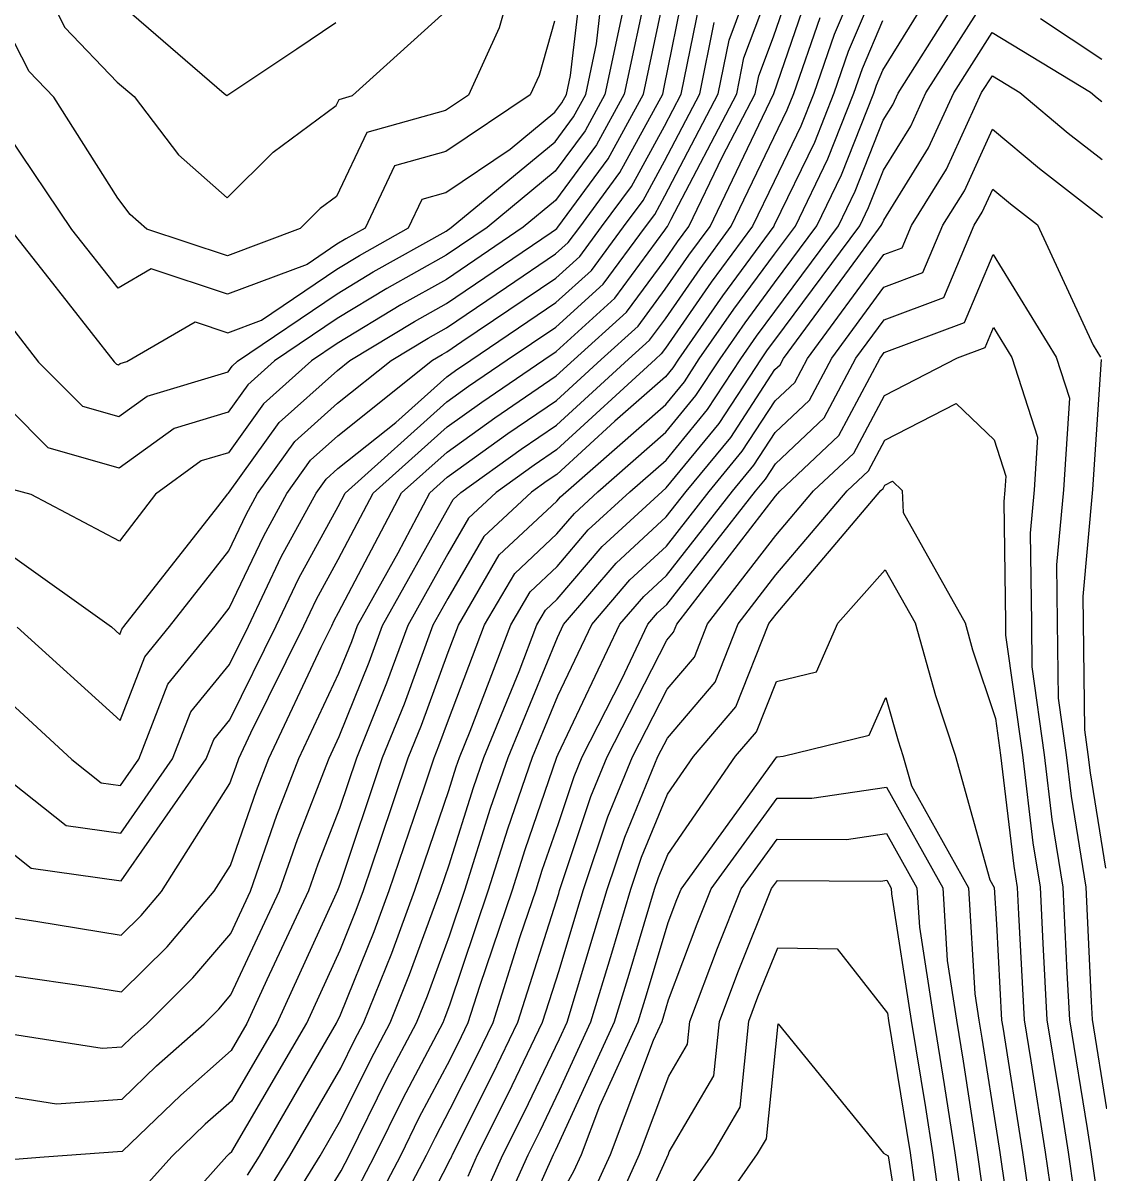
# Model space of a CAD drawing. Extents: x 42655 to 43811, y -141820 to -141156.
# Drawn here: x 43443.8 to 43493.8, y -141240.2 to -141186.7 of the extents above; entities that cross this region are included whole.
import ezdxf

# ---------------------------------------------------------------- set-up
doc = ezdxf.new("R2010")
doc.units = 0
doc.layers.add('ZE_HICN', color=7, linetype='Continuous')
doc.layers.add('ZE_LWCN', color=7, linetype='Continuous')

msp = doc.modelspace()

# ---------------------------------------------------------------- linework, layer by layer
at = {"layer": 'ZE_HICN'}
for points in [[(43436.559, -141185.685), (43437.155, -141190.168), (43437.972, -141191.705), (43439.647, -141194.305), (43440.775, -141196.314), (43441.794, -141197.878), (43443.102, -141200.698), (43444.479, -141202.459), (43446.513, -141204.503), (43448.211, -141204.993), (43449.531, -141204.04), (43453.289, -141202.907), (43453.477, -141202.645), (43453.734, -141202.415), (43458.36, -141199.283), (43460.043, -141198.267), (43463.434, -141196.364), (43463.668, -141196.205), (43468.503, -141192.211), (43469.356, -141191.056), (43469.925, -141190.013), (43470.424, -141187.657), (43470.867, -141183.846)], [(43454.198, -141240.276), (43454.748, -141239.386), (43457.888, -141233.979), (43458.34, -141233.207), (43458.519, -141232.815), (43460.081, -141228.95), (43460.784, -141227.032), (43462.408, -141222.254), (43462.875, -141220.86), (43463.096, -141220.312), (43463.542, -141219.096), (43465.225, -141214.686), (43466.622, -141212.287), (43468.589, -141210.45), (43469.404, -141209.496), (43470.49, -141208.498), (43473.655, -141205.726), (43475.055, -141204.02), (43476.173, -141202.309), (43477.339, -141200.632), (43478.71, -141198.77), (43480.677, -141196.125), (43481.823, -141193.756), (43483.327, -141189.95), (43483.454, -141189.585), (43483.751, -141188.886), (43486.903, -141183.77)], [(43443.186, -141218.328), (43446.029, -141220.94), (43447.392, -141222.023), (43448.292, -141222.148), (43449.147, -141220.925), (43450.49, -141217.445), (43452.688, -141214.745), (43453.341, -141213.912), (43454.948, -141210.537), (43456.023, -141208.567), (43457.126, -141207.023), (43458.391, -141205.893), (43462.807, -141202.372), (43463.245, -141202.108), (43463.461, -141201.987), (43464.168, -141201.507), (43468.533, -141198.561), (43469.656, -141197.544), (43470.667, -141196.172), (43472.055, -141194.294), (43473.587, -141191.488), (43474.371, -141189.992), (43475.215, -141185.83)], [(43443.259, -141233.716), (43447.434, -141234.367), (43448.349, -141234.301), (43448.831, -141233.838), (43449.496, -141233.249), (43451.658, -141231.102), (43453.413, -141229.036), (43454.335, -141227.063), (43455.562, -141223.529), (43456.589, -141220.89), (43458.443, -141216.93), (43459.041, -141215.448), (43459.31, -141214.714), (43461.202, -141211.331), (43462.677, -141208.535), (43463.488, -141207.808), (43466.308, -141205.783), (43468.56, -141204.246), (43470.646, -141202.335), (43472.358, -141200.785), (43473.623, -141199.068), (43474.72, -141197.49), (43475.708, -141196.148), (43478.668, -141189.972), (43480.169, -141185.645)], [(43448.119, -141185.655), (43453.117, -141189.959), (43453.228, -141190.054), (43456.495, -141187.883), (43458.3, -141186.661)], [(43458.574, -141244.602), (43461.322, -141239.355), (43462.185, -141237.602), (43463.617, -141234.89), (43464.149, -141233.831), (43464.462, -141233.178), (43465, -141231.48), (43466.515, -141227.005), (43467.106, -141225.122), (43468.581, -141220.833), (43468.637, -141220.697), (43471.513, -141214.656), (43472.622, -141213.357), (43473.686, -141212.379), (43476.748, -141208.469), (43477.748, -141207.251), (43478.743, -141205.729), (43480.336, -141204.228), (43481.372, -141202.284), (43483.799, -141198.979), (43485.61, -141198.299), (43486.541, -141196.097), (43487.54, -141194.486), (43488.852, -141191.625), (43491.026, -141193.453), (43493.96, -141195.738)], [(43465.982, -141242.157), (43467.245, -141239.327), (43467.804, -141238.215), (43468.711, -141236.322), (43470.164, -141233.151), (43471.133, -141229.953), (43472.026, -141226.979), (43472.523, -141225.493), (43473.734, -141222.553), (43474.939, -141220.803), (43476.906, -141218.496), (43478.443, -141214.624), (43478.783, -141214.183), (43483.656, -141208.436), (43483.761, -141208.337), (43483.842, -141208.185), (43484.199, -141208.001), (43484.647, -141208.431), (43484.696, -141209.458), (43487.567, -141214.58), (43487.921, -141215.845), (43488.982, -141219.029), (43489.223, -141220.735), (43489.836, -141225.9), (43489.996, -141226.894), (43490.056, -141228.143), (43490.323, -141233.055), (43490.632, -141234.961), (43491.303, -141239.213), (43491.731, -141242.177)], [(43471.997, -141243.245), (43473.773, -141239.296), (43473.813, -141239.191), (43475.885, -141235.653), (43476.143, -141233.122), (43476.994, -141230.856), (43478.563, -141226.948), (43478.841, -141226.564), (43483.658, -141226.596), (43483.929, -141226.555), (43484.135, -141226.922), (43484.151, -141227.186), (43485.064, -141233.08), (43485.725, -141237.125), (43486.054, -141239.238), (43486.479, -141242.234)]]:
    msp.add_lwpolyline(points, dxfattribs=at)
at = {"layer": 'ZE_LWCN'}
for points in [[(43443.167, -141196.302), (43444.787, -141198.349), (43447.988, -141202.442), (43448.103, -141202.558), (43448.199, -141202.586), (43448.274, -141202.532), (43448.58, -141202.439), (43451.766, -141200.593), (43453.28, -141201.092), (43454.853, -141200.502), (43458.355, -141198.131), (43459.402, -141197.498), (43461.69, -141196.215), (43462.325, -141194.877), (43463.426, -141194.566), (43466.413, -141192.562), (43468.496, -141190.842), (43468.816, -141190.408), (43469.03, -141190.017), (43469.217, -141189.134), (43469.831, -141183.851)], [(43443.219, -141225.27), (43444.138, -141226.002), (43448.313, -141226.582), (43452.278, -141220.91), (43452.626, -141220.008), (43453.366, -141219.1), (43455.527, -141214.732), (43456.588, -141212.505), (43458.407, -141209.172), (43458.733, -141208.554), (43463.472, -141204.307), (43464.476, -141203.585), (43466.278, -141202.356), (43468.543, -141200.827), (43470.737, -141198.84), (43472.71, -141196.163), (43473.134, -141195.589), (43473.603, -141194.731), (43476.09, -141189.984), (43476.596, -141187.487), (43477.968, -141183.812)], [(43482.942, -141183.789), (43481.483, -141187.221), (43480.532, -141189.963), (43479.93, -141191.486), (43478.687, -141194.053), (43477.688, -141196.139), (43475.767, -141198.747), (43473.636, -141201.813), (43473.439, -141202.081), (43473.171, -141202.323), (43468.57, -141206.537), (43467.529, -141207.248), (43465.757, -141208.521), (43464.478, -141209.715), (43463.505, -141211.385), (43461.65, -141214.703), (43460.663, -141217.393), (43459.258, -141220.877), (43458.473, -141223.218), (43457.464, -141225.811), (43457.034, -141227.05), (43455.098, -141231.193), (43454.169, -141233.226), (43453.438, -141234.477), (43451.096, -141236.554), (43448.373, -141239.173), (43444.739, -141239.434), (43443.374, -141239.547)], [(43471.631, -141186.181), (43470.821, -141190.009), (43469.896, -141191.703), (43468.509, -141193.58), (43465.341, -141196.197), (43463.44, -141197.489), (43460.683, -141199.035), (43458.365, -141200.435), (43455.453, -141202.407), (43454.206, -141203.521), (43453.298, -141204.792), (43450.789, -141205.548), (43448.222, -141207.4), (43444.922, -141206.449), (43443.121, -141204.638), (43441.844, -141202.471), (43440.466, -141199.502), (43438.398, -141196.325), (43438.234, -141196.033), (43437.991, -141195.655), (43435.078, -141190.178), (43434.771, -141187.871), (43434.431, -141184.018)], [(43468.476, -141186.596), (43467.753, -141189.133), (43467.342, -141190.025), (43463.417, -141192.658), (43461.036, -141193.331), (43459.663, -141196.224), (43458.762, -141196.73), (43458.349, -141196.979), (43456.97, -141197.913), (43453.272, -141199.3), (43449.711, -141198.128), (43448.183, -141199.014), (43446.026, -141196.289), (43443.061, -141191.895), (43442.473, -141190.849), (43442.02, -141190.145), (43441.773, -141188.606), (43440.179, -141183.991)], [(43466.775, -141183.865), (43465.906, -141186.917), (43464.468, -141190.039), (43463.408, -141190.75), (43459.747, -141191.784), (43458.339, -141194.753), (43457.58, -141195.312), (43456.65, -141196.239), (43453.264, -141197.509), (43449.509, -141196.272), (43448.734, -141195.588), (43448.163, -141194.839), (43445.182, -141190.13), (43444.034, -141188.94), (43443.038, -141186.979), (43442.002, -141183.983)], [(43444.208, -141183.972), (43445.698, -141186.904), (43448.137, -141189.436), (43448.923, -141190.112), (43450.993, -141192.826), (43453.251, -141194.822), (43455.393, -141192.689), (43458.319, -141190.532), (43458.458, -141190.238), (43459.073, -141190.064), (43463.386, -141186.162)], [(43483.729, -141184.27), (43482.14, -141188.009), (43481.464, -141189.958), (43480.561, -141192.242), (43478.697, -141196.093), (43478.678, -141196.134), (43476.291, -141199.375), (43474.246, -141202.318), (43473.978, -141202.728), (43473.642, -141203.137), (43471.278, -141205.208), (43468.576, -141207.683), (43468.14, -141207.98), (43467.398, -141208.513), (43465.193, -141210.572), (43463.515, -141213.453), (43462.819, -141214.697), (43461.474, -141218.366), (43460.464, -141220.871), (43458.49, -141226.76), (43458.415, -141226.952), (43458.383, -141227.044), (43458.24, -141227.351), (43455.559, -141233.22), (43453.45, -141236.829), (43452.228, -141237.912), (43450.675, -141239.406), (43448.386, -141241.972)], [(43443.233, -141228.3), (43444.348, -141228.459), (43448.325, -141229.119), (43449.245, -141228.206), (43450.199, -141227.083), (43453.38, -141222.053), (43453.66, -141221.247), (43453.794, -141220.903), (43454.353, -141219.707), (43456.819, -141214.726), (43457.408, -141213.489), (43458.418, -141211.637), (43460.047, -141208.548), (43463.477, -141205.474), (43465.087, -141204.318), (43467.974, -141202.348), (43468.549, -141201.96), (43471.277, -141199.488), (43473.61, -141196.323), (43473.672, -141196.234), (43473.728, -141196.158), (43473.896, -141195.808), (43476.949, -141189.98), (43477.287, -141188.315), (43478.643, -141184.682)], [(43443.246, -141230.991), (43446.893, -141231.513), (43448.337, -141231.753), (43450.452, -141229.654), (43452.645, -141227.071), (43453.398, -141225.881), (43454.611, -141222.388), (43455.191, -141220.896), (43457.617, -141215.716), (43458.11, -141214.72), (43458.228, -141214.472), (43458.43, -141214.102), (43461.362, -141208.542), (43463.483, -141206.641), (43465.698, -141205.05), (43468.554, -141203.101), (43469.384, -141202.341), (43471.818, -141200.136), (43473.617, -141197.696), (43474.196, -141196.862), (43474.718, -141196.153), (43476.282, -141192.89), (43477.809, -141189.976), (43477.978, -141189.143), (43478.656, -141187.327), (43479.513, -141184.857)], [(43472.839, -141184.704), (43471.717, -141190.005), (43470.435, -141192.351), (43468.516, -141194.95), (43467.015, -141196.19), (43463.445, -141198.613), (43461.324, -141199.803), (43458.371, -141201.587), (43457.171, -141202.399), (43454.936, -141204.396), (43453.307, -141206.676), (43452.046, -141207.056), (43449.913, -141208.596), (43448.238, -141210.789), (43444.125, -141208.623), (43443.331, -141208.394)], [(43443.476, -141214.789), (43448.278, -141219.128), (43449.422, -141216.163), (43450.568, -141214.755), (43453.328, -141211.232), (43454.128, -141209.554), (43454.663, -141208.573), (43456.396, -141206.148), (43458.384, -141204.371), (43460.88, -141202.381), (43462.604, -141201.34), (43463.455, -141200.862), (43466.241, -141198.971), (43468.527, -141197.429), (43469.116, -141196.895), (43469.645, -141196.177), (43471.515, -141193.646), (43473.509, -141189.996), (43473.579, -141189.665), (43474.525, -141185.001)], [(43455.818, -141242.219), (43457.574, -141239.373), (43458.542, -141237.707), (43459.928, -141234.894), (43460.824, -141233.195), (43461.737, -141230.937), (43463.173, -141227.021), (43463.574, -141225.842), (43464.703, -141222.24), (43465.182, -141220.849), (43466.831, -141216.844), (43467.659, -141214.675), (43468.051, -141214.001), (43468.603, -141213.486), (43470.691, -141211.04), (43473.474, -141208.484), (43473.667, -141208.315), (43476.132, -141205.313), (43478.1, -141202.3), (43478.386, -141201.888), (43478.722, -141201.432), (43482.676, -141196.115), (43483.085, -141195.27), (43483.773, -141193.529), (43485.04, -141191.487), (43485.75, -141189.938), (43488.821, -141185.11)], [(43443.153, -141211.409), (43447.862, -141214.768), (43448.259, -141215.127), (43448.353, -141214.882), (43448.448, -141214.765), (43452.81, -141209.198), (43453.282, -141208.58), (43453.303, -141208.565), (43453.316, -141208.561), (43455.666, -141205.272), (43458.377, -141202.85), (43458.953, -141202.39), (43461.964, -141200.571), (43463.45, -141199.738), (43468.314, -141196.436), (43468.522, -141196.296), (43468.575, -141196.247), (43468.624, -141196.182), (43470.975, -141192.998), (43472.613, -141190), (43473.559, -141185.529)], [(43443.272, -141236.637), (43445.318, -141236.956), (43448.361, -141236.737), (43449.963, -141235.196), (43452.174, -141233.236), (43452.865, -141232.549), (43453.426, -141231.889), (43455.684, -141227.057), (43456.513, -141224.67), (43457.987, -141220.883), (43458.457, -141219.878), (43459.852, -141216.421), (43460.48, -141214.709), (43463.496, -141209.317), (43463.763, -141208.857), (43464.115, -141208.529), (43466.919, -141206.515), (43468.565, -141205.392), (43471.909, -141202.329), (43472.898, -141201.433), (43473.63, -141200.441), (43475.243, -141198.119), (43476.698, -141196.144), (43478.678, -141192.012), (43479.299, -141190.729), (43479.6, -141189.967), (43480.826, -141186.433)], [(43455.008, -141241.248), (43456.161, -141239.38), (43458.53, -141235.3), (43459.175, -141233.991), (43459.592, -141233.201), (43460.909, -141229.944), (43461.979, -141227.027), (43463.557, -141222.38), (43463.902, -141221.279), (43464.049, -141220.854), (43464.553, -141219.631), (43466.442, -141214.68), (43467.337, -141213.144), (43468.596, -141211.968), (43470.047, -141210.268), (43471.982, -141208.491), (43473.661, -141207.02), (43475.594, -141204.666), (43477.136, -141202.304), (43477.862, -141201.26), (43478.716, -141200.101), (43481.676, -141196.12), (43482.454, -141194.513), (43483.762, -141191.203), (43484.206, -141190.488), (43484.455, -141189.944), (43486.896, -141186.108)], [(43491.085, -141186.485), (43493.925, -141188.377)], [(43443.203, -141221.975), (43445.765, -141224.012), (43448.302, -141224.365), (43450.713, -141220.917), (43451.558, -141218.726), (43453.353, -141216.521), (43454.236, -141214.738), (43455.768, -141211.521), (43457.384, -141208.561), (43457.856, -141207.899), (43458.398, -141207.414), (43461.095, -141205.265), (43463.466, -141203.139), (43463.866, -141202.853), (43464.582, -141202.364), (43468.538, -141199.694), (43470.196, -141198.192), (43471.689, -141196.167), (43472.595, -141194.941), (43473.595, -141193.11), (43475.23, -141189.988), (43475.906, -141186.658)], [(43448.399, -141244.812), (43453.232, -141239.394), (43453.36, -141239.27), (43453.461, -141239.181), (43456.95, -141233.213), (43458.504, -141229.809), (43459.253, -141227.957), (43459.59, -141227.038), (43460.368, -141224.748), (43461.669, -141220.866), (43462.285, -141219.339), (43463.527, -141215.952), (43464.008, -141214.692), (43465.907, -141211.429), (43468.582, -141208.933), (43468.76, -141208.724), (43468.998, -141208.506), (43473.649, -141204.431), (43474.517, -141203.374), (43475.209, -141202.313), (43476.815, -141200.004), (43478.703, -141197.439), (43479.677, -141196.13), (43481.192, -141192.999), (43482.396, -141189.954), (43482.797, -141188.797), (43483.74, -141186.578)], [(43456.627, -141243.19), (43458.553, -141240.071), (43458.922, -141239.367), (43460.68, -141235.797), (43462.056, -141233.189), (43462.565, -141231.93), (43463.589, -141229.138), (43464.308, -141227.016), (43465.504, -141223.201), (43466.315, -141220.844), (43468.612, -141215.267), (43468.897, -141214.669), (43471.335, -141211.812), (43473.673, -141209.664), (43474.602, -141208.479), (43476.671, -141205.959), (43478.729, -141202.808), (43478.966, -141202.584), (43479.12, -141202.295), (43482.576, -141197.59), (43483.675, -141196.111), (43483.716, -141196.027), (43483.784, -141195.854), (43485.873, -141192.487), (43487.044, -141189.932), (43488.831, -141187.124), (43493.407, -141189.902), (43493.717, -141190.163), (43493.934, -141190.332)], [(43458.564, -141242.336), (43460.122, -141239.361), (43461.433, -141236.699), (43463.288, -141233.183), (43463.393, -141232.924), (43463.604, -141232.347), (43465.411, -141227.011), (43466.305, -141224.161), (43467.448, -141220.838), (43468.625, -141217.982), (43470.205, -141214.663), (43471.978, -141212.584), (43473.68, -141211.022), (43475.675, -141208.474), (43477.21, -141206.605), (43478.736, -141204.268), (43479.651, -141203.406), (43480.246, -141202.29), (43483.792, -141197.461), (43484.645, -141197.141), (43485.083, -141196.104), (43486.706, -141193.487), (43488.339, -141189.926), (43488.84, -141189.138), (43490.124, -141189.917), (43492.371, -141191.808), (43493.947, -141193.035)], [(43460.542, -141243.13), (43462.522, -141239.35), (43462.938, -141238.505), (43463.627, -141237.198), (43464.88, -141234.708), (43465.616, -141233.172), (43466.881, -141229.18), (43467.619, -141227), (43467.906, -141226.083), (43468.653, -141223.914), (43469.384, -141221.727), (43469.754, -141220.827), (43471.605, -141217.205), (43472.821, -141214.65), (43473.266, -141214.129), (43473.693, -141213.737), (43477.822, -141208.464), (43478.287, -141207.897), (43478.75, -141207.189), (43481.021, -141205.05), (43482.497, -141202.279), (43483.806, -141200.497), (43486.576, -141199.457), (43487.998, -141196.09), (43488.373, -141195.486), (43488.865, -141194.413), (43489.68, -141195.099), (43490.936, -141196.076), (43493.525, -141201.667), (43493.867, -141202.225)], [(43460.571, -141245.522), (43463.638, -141239.514), (43463.691, -141239.408), (43463.72, -141239.344), (43465.611, -141235.585), (43466.77, -141233.167), (43468.668, -141227.174), (43468.708, -141227.044), (43468.722, -141226.995), (43470.169, -141222.669), (43470.929, -141220.822), (43473.7, -141215.396), (43474.015, -141215.027), (43474.167, -141214.644), (43478.757, -141208.697), (43478.959, -141208.458), (43481.706, -141205.871), (43483.623, -141202.274), (43483.813, -141202.015), (43487.541, -141200.616), (43488.88, -141197.448), (43491.807, -141202.235), (43492.422, -141204.142), (43492.142, -141208.396), (43491.828, -141211.885), (43491.861, -141214.56), (43491.899, -141218.098), (43492.27, -141220.721), (43492.498, -141222.644), (43493.183, -141226.879), (43493.437, -141232.199), (43493.483, -141233.04), (43494.156, -141237.19)], [(43464.455, -141240.325), (43464.895, -141239.338), (43466.342, -141236.461), (43467.923, -141233.161), (43468.685, -141230.757), (43469.516, -141228.013), (43469.824, -141226.99), (43470.953, -141223.61), (43472.104, -141220.816), (43473.711, -141217.67), (43474.979, -141216.183), (43475.592, -141214.637), (43478.765, -141210.526), (43480.525, -141208.451), (43482.391, -141206.693), (43483.823, -141204.007), (43487.22, -141202.257), (43488.507, -141201.774), (43488.896, -141200.853), (43489.747, -141202.245), (43490.943, -141205.951), (43490.782, -141208.402), (43490.6, -141210.413), (43490.653, -141214.566), (43490.675, -141216.63), (43491.255, -141220.726), (43491.611, -141223.73), (43492.121, -141226.884), (43492.31, -141230.847), (43492.43, -141233.045), (43493.249, -141238.101), (43493.423, -141239.203), (43493.534, -141239.972), (43494.191, -141244.66)], [(43493.902, -141202.333), (43493.503, -141208.39), (43493.055, -141213.357), (43493.07, -141214.554), (43493.123, -141219.567), (43493.286, -141220.716), (43493.386, -141221.559), (43494.103, -141225.994)], [(43465.219, -141241.241), (43466.07, -141239.333), (43467.073, -141237.338), (43468.7, -141233.943), (43469.061, -141233.156), (43470.324, -141228.983), (43470.925, -141226.984), (43471.738, -141224.551), (43473.28, -141220.811), (43473.722, -141219.944), (43475.942, -141217.34), (43477.018, -141214.63), (43478.774, -141212.354), (43482.09, -141208.444), (43483.076, -141207.515), (43483.833, -141206.096), (43487.157, -141204.383), (43488.921, -141206.076), (43489.464, -141207.76), (43489.421, -141208.409), (43489.373, -141208.941), (43489.444, -141214.571), (43489.45, -141215.161), (43490.239, -141220.73), (43490.723, -141224.815), (43491.059, -141226.889), (43491.183, -141229.495), (43491.376, -141233.05), (43491.941, -141236.531), (43492.363, -141239.208), (43492.632, -141241.075)], [(43466.746, -141243.073), (43468.42, -141239.322), (43468.536, -141239.092), (43468.723, -141238.702), (43471.268, -141233.146), (43471.941, -141230.923), (43473.127, -141226.974), (43473.308, -141226.434), (43473.748, -141225.367), (43476.896, -141220.794), (43477.87, -141219.652), (43478.798, -141217.314), (43480.655, -141216.865), (43481.649, -141214.608), (43483.861, -141212.124), (43485.244, -141214.591), (43486.189, -141217.964), (43487.115, -141220.745), (43488.727, -141226.548), (43488.923, -141226.899), (43489.027, -141228.599), (43489.269, -141233.06), (43489.323, -141233.391), (43490.243, -141239.218), (43490.829, -141243.28)], [(43468.735, -141241.244), (43469.373, -141240.097), (43469.724, -141239.316), (43470.579, -141237.054), (43472.372, -141233.14), (43472.75, -141231.892), (43473.763, -141228.521), (43474.161, -141227.458), (43474.358, -141226.968), (43478.814, -141220.823), (43478.846, -141220.823), (43479.113, -141220.783), (43483.115, -141219.816), (43483.889, -141218.059), (43484.456, -141220.082), (43484.681, -141220.757), (43485.072, -141222.163), (43487.726, -141226.905), (43488.027, -141231.837), (43488.218, -141233.065), (43488.356, -141233.908), (43489.074, -141238.531), (43489.183, -141239.223), (43489.927, -141244.383)], [(43470.248, -141241.146), (43471.074, -141239.309), (43473.083, -141233.991), (43473.475, -141233.135), (43473.558, -141232.862), (43473.78, -141232.125), (43475.105, -141228.591), (43475.76, -141226.962), (43478.823, -141222.737), (43480.45, -141222.747), (43483.909, -141222.231), (43486.529, -141226.911), (43486.735, -141230.287), (43487.167, -141233.07), (43487.479, -141234.981), (43488.139, -141239.228), (43488.993, -141245.251)], [(43471.122, -141242.195), (43472.423, -141239.303), (43473.796, -141235.669), (43474.664, -141234.188), (43474.772, -141233.129), (43476.049, -141229.723), (43477.161, -141226.955), (43478.832, -141224.65), (43482.054, -141224.671), (43483.919, -141224.393), (43485.332, -141226.916), (43485.443, -141228.737), (43486.115, -141233.075), (43486.602, -141236.053), (43487.096, -141239.233), (43487.736, -141243.742)], [(43473.827, -141242.17), (43475.836, -141239.287), (43477.106, -141237.118), (43477.515, -141233.116), (43477.938, -141231.988), (43478.856, -141229.701), (43481.624, -141229.744), (43483.959, -141232.735), (43484.013, -141233.085), (43484.849, -141238.197), (43485.011, -141239.243), (43485.222, -141240.726)], [(43473.841, -141245.133), (43477.921, -141239.277), (43478.328, -141238.584), (43478.873, -141233.238), (43483.782, -141239.249), (43483.99, -141239.381), (43484.945, -141245.406)]]:
    msp.add_lwpolyline(points, dxfattribs=at)

doc.saveas('drawing.dxf')
